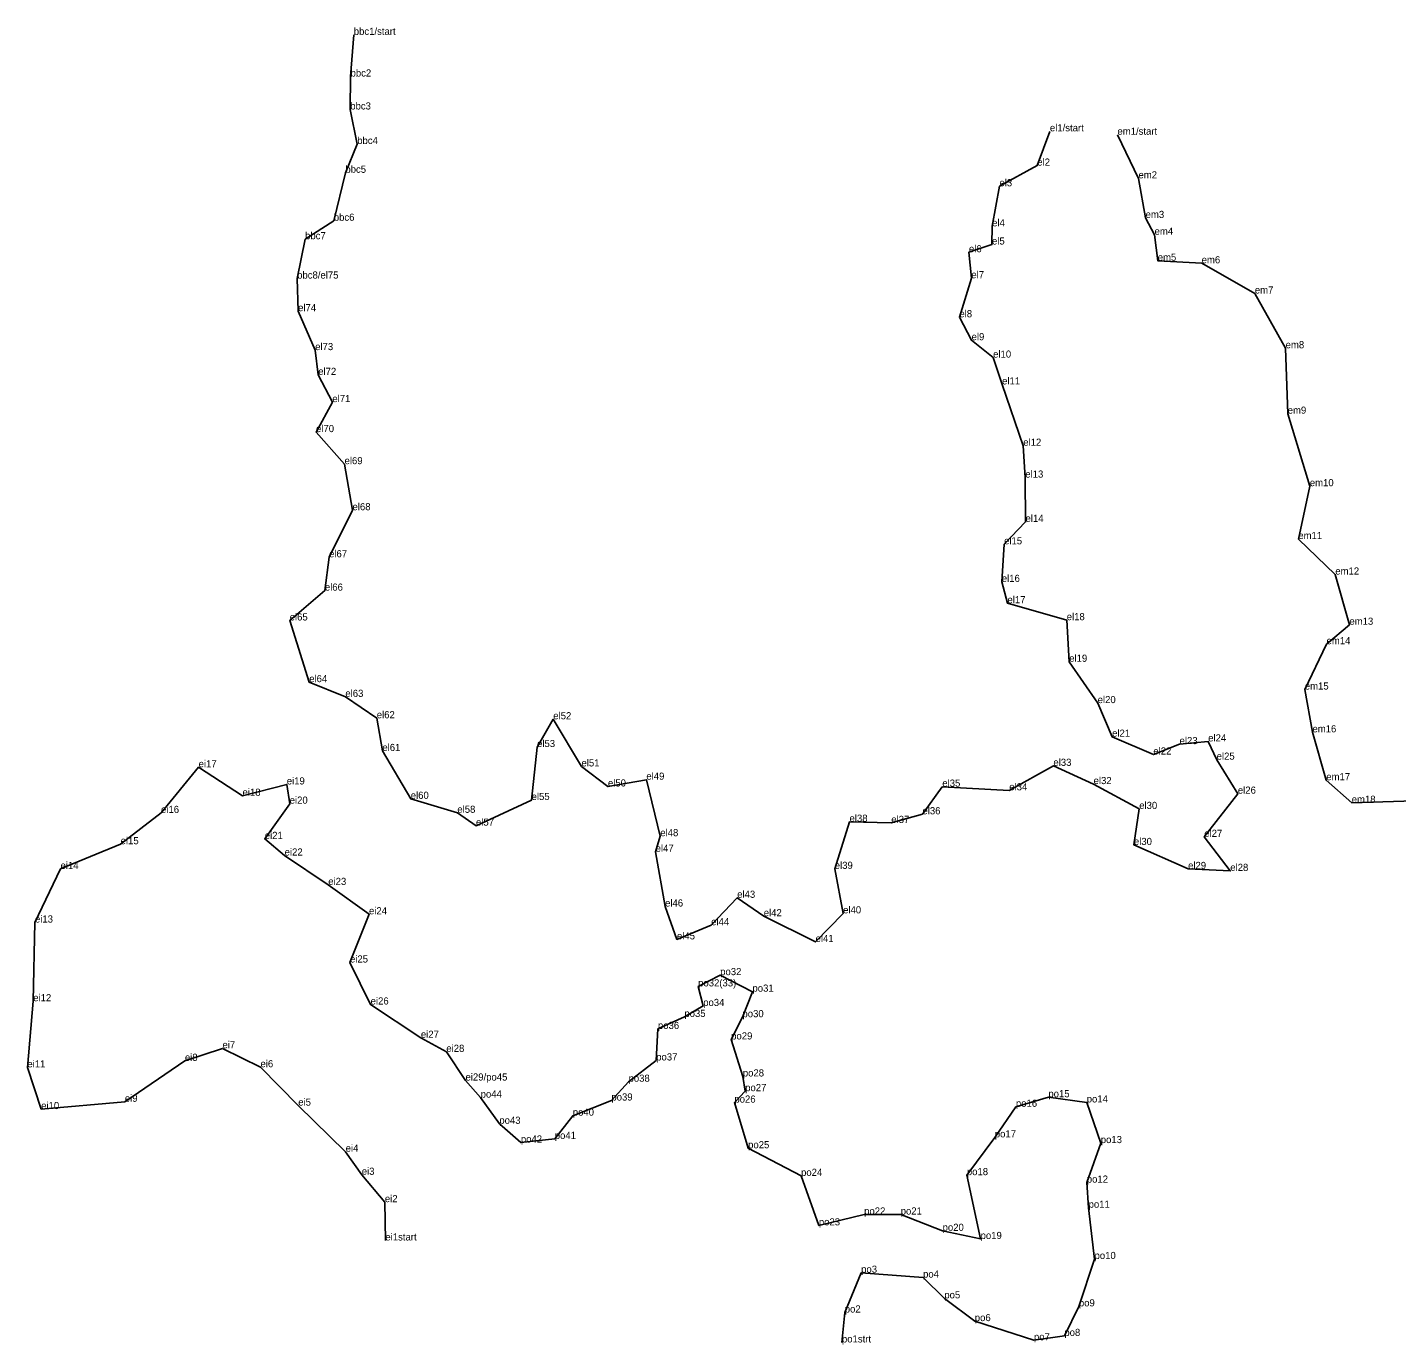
# Model space of a CAD drawing. Extents: x 2072529 to 2267990, y 436423 to 470008.
# Drawn here: x 2243881 to 2245034, y 440253 to 441362 of the extents above; entities that cross this region are included whole.
import ezdxf

# ---------------------------------------------------------------- set-up
doc = ezdxf.new("R2010")
doc.units = 0
doc.layers.add('Level 3', color=7, linetype='Continuous')
doc.layers.add('Old_Level_52', color=7, linetype='Continuous')

msp = doc.modelspace()

# ---------------------------------------------------------------- linework, layer by layer
at = {"layer": 'Level 3'}
for p, q in [((2244155.543, 441355.901), (2244155.543, 441355.901)), ((2244152.847, 441320.837), (2244152.847, 441320.837)), ((2244152.594, 441293.068), (2244152.594, 441293.068)), ((2244741.863, 441274.676), (2244741.863, 441274.676)), ((2244798.768, 441271.785), (2244798.768, 441271.785)), ((2244158.456, 441263.969), (2244158.456, 441263.969)), ((2244731.248, 441245.788), (2244731.248, 441245.788)), ((2244148.488, 441239.74), (2244148.488, 441239.74)), ((2244816.47, 441235.049), (2244816.47, 441235.049)), ((2244699.366, 441228.399), (2244699.366, 441228.399)), ((2244138.736, 441199.355), (2244138.736, 441199.355)), ((2244822.512, 441201.716), (2244822.512, 441201.716)), ((2244693.202, 441194.678), (2244693.202, 441194.678)), ((2244830.043, 441187.583), (2244830.043, 441187.583)), ((2244114.546, 441183.814), (2244114.546, 441183.814)), ((2244673.663, 441172.821), (2244673.663, 441172.821)), ((2244693.088, 441179.35), (2244693.088, 441179.35)), ((2244832.696, 441165.661), (2244832.696, 441165.661)), ((2244869.699, 441163.547), (2244869.699, 441163.547)), ((2244107.873, 441150.675), (2244107.873, 441150.675)), ((2244675.714, 441150.96), (2244675.714, 441150.96)), ((2244914.488, 441138.074), (2244914.488, 441138.074)), ((2244108.689, 441123.201), (2244108.689, 441123.201)), ((2244665.627, 441118.083), (2244665.627, 441118.083)), ((2244675.934, 441098.729), (2244675.934, 441098.729)), ((2244940.439, 441091.962), (2244940.439, 441091.962)), ((2244123.023, 441090.401), (2244123.023, 441090.401)), ((2244694.055, 441084.096), (2244694.055, 441084.096)), ((2244125.596, 441069.518), (2244125.596, 441069.518)), ((2244701.591, 441061.495), (2244701.591, 441061.495)), ((2244137.499, 441046.592), (2244137.499, 441046.592)), ((2244942.167, 441036.869), (2244942.167, 441036.869)), ((2244123.75, 441021.354), (2244123.75, 441021.354)), ((2244719.428, 441009.884), (2244719.428, 441009.884)), ((2244147.798, 440994.342), (2244147.798, 440994.342)), ((2244721.141, 440983.031), (2244721.141, 440983.031)), ((2244960.793, 440975.814), (2244960.793, 440975.814)), ((2244154.494, 440955.583), (2244154.494, 440955.583)), ((2244721.341, 440945.752), (2244721.341, 440945.752)), ((2244951.115, 440931.308), (2244951.115, 440931.308)), ((2244703.299, 440926.864), (2244703.299, 440926.864)), ((2244134.723, 440915.93), (2244134.723, 440915.93)), ((2244982.266, 440901.396), (2244982.266, 440901.396)), ((2244131.226, 440887.853), (2244131.226, 440887.853)), ((2244701.384, 440895.203), (2244701.384, 440895.203)), ((2244706.148, 440877.239), (2244706.148, 440877.239)), ((2244101.588, 440862.711), (2244101.588, 440862.711)), ((2244756.058, 440862.97), (2244756.058, 440862.97)), ((2244994.116, 440859.114), (2244994.116, 440859.114)), ((2244974.878, 440842.711), (2244974.878, 440842.711)), ((2244758.124, 440827.951), (2244758.124, 440827.951)), ((2244118.031, 440810.747), (2244118.031, 440810.747)), ((2244956.561, 440804.532), (2244956.561, 440804.532)), ((2244148.466, 440798.369), (2244148.466, 440798.369)), ((2244782.119, 440793.104), (2244782.119, 440793.104)), ((2244174.92, 440780.384), (2244174.92, 440780.384)), ((2244323.601, 440779.502), (2244323.601, 440779.502)), ((2244794.242, 440764.858), (2244794.242, 440764.858)), ((2244851.095, 440758.582), (2244851.095, 440758.582)), ((2244875.189, 440760.845), (2244875.189, 440760.845)), ((2244963.018, 440768.533), (2244963.018, 440768.533)), ((2244179.644, 440752.816), (2244179.644, 440752.816)), ((2244309.926, 440756.107), (2244309.926, 440756.107)), ((2244828.994, 440749.82), (2244828.994, 440749.82)), ((2244024.894, 440739.046), (2244024.894, 440739.046)), ((2244347.335, 440739.787), (2244347.335, 440739.787)), ((2244744.812, 440740.277), (2244744.812, 440740.277)), ((2244882.333, 440745.481), (2244882.333, 440745.481)), ((2244099.124, 440724.615), (2244099.124, 440724.615)), ((2244369.638, 440722.901), (2244369.638, 440722.901)), ((2244401.982, 440728.631), (2244401.982, 440728.631)), ((2244778.689, 440724.93), (2244778.689, 440724.93)), ((2244974.652, 440728.166), (2244974.652, 440728.166)), ((2244061.863, 440715.083), (2244061.863, 440715.083)), ((2244203.543, 440712.507), (2244203.543, 440712.507)), ((2244305.343, 440711.495), (2244305.343, 440711.495)), ((2244651.247, 440722.733), (2244651.247, 440722.733)), ((2244707.662, 440719.667), (2244707.662, 440719.667)), ((2244900.188, 440716.847), (2244900.188, 440716.847)), ((2243993.221, 440700.636), (2243993.221, 440700.636)), ((2244101.583, 440708.444), (2244101.583, 440708.444)), ((2244242.783, 440700.731), (2244242.783, 440700.731)), ((2244817.087, 440703.992), (2244817.087, 440703.992)), ((2244996.067, 440709.15), (2244996.067, 440709.15)), ((2244258.495, 440689.908), (2244258.495, 440689.908)), ((2244573.103, 440693.219), (2244573.103, 440693.219)), ((2244608.283, 440692.206), (2244608.283, 440692.206)), ((2244634.539, 440699.498), (2244634.539, 440699.498)), ((2244080.575, 440678.723), (2244080.575, 440678.723)), ((2244413.727, 440681.041), (2244413.727, 440681.041)), ((2244871.882, 440680.477), (2244871.882, 440680.477)), ((2243959.202, 440674.284), (2243959.202, 440674.284)), ((2244409.795, 440667.916), (2244409.795, 440667.916)), ((2244812.633, 440673.637), (2244812.633, 440673.637)), ((2244097.323, 440664.728), (2244097.323, 440664.728)), ((2243908.568, 440653.451), (2243908.568, 440653.451)), ((2244560.669, 440653.536), (2244560.669, 440653.536)), ((2244858.245, 440653.447), (2244858.245, 440653.447)), ((2244893.796, 440651.788), (2244893.796, 440651.788)), ((2244134.058, 440639.991), (2244134.058, 440639.991)), ((2244417.768, 440621.822), (2244417.768, 440621.822)), ((2244478.481, 440629.156), (2244478.481, 440629.156)), ((2243887.032, 440608.327), (2243887.032, 440608.327)), ((2244168.394, 440615.259), (2244168.394, 440615.259)), ((2244500.866, 440613.625), (2244500.866, 440613.625)), ((2244567.696, 440616.027), (2244567.696, 440616.027)), ((2244456.562, 440606.047), (2244456.562, 440606.047)), ((2244427.761, 440594.117), (2244427.761, 440594.117)), ((2244544.507, 440591.969), (2244544.507, 440591.969)), ((2244152.365, 440574.662), (2244152.365, 440574.662)), ((2244464.166, 440564.014), (2244464.166, 440564.014)), ((2244445.589, 440554.533), (2244445.589, 440554.533)), ((2244491.368, 440550.107), (2244491.368, 440550.107)), ((2243885.575, 440542.023), (2243885.575, 440542.023)), ((2244169.748, 440539.285), (2244169.748, 440539.285)), ((2244434.002, 440528.824), (2244434.002, 440528.824)), ((2244449.868, 440538.049), (2244449.868, 440538.049)), ((2244482.938, 440528.599), (2244482.938, 440528.599)), ((2244411.758, 440518.718), (2244411.758, 440518.718)), ((2244212.081, 440511.232), (2244212.081, 440511.232)), ((2244473.415, 440509.86), (2244473.415, 440509.86)), ((2244044.938, 440502.387), (2244044.938, 440502.387)), ((2244233.507, 440499.417), (2244233.507, 440499.417)), ((2243880.645, 440486.323), (2243880.645, 440486.323)), ((2244013.311, 440491.796), (2244013.311, 440491.796)), ((2244076.988, 440486.46), (2244076.988, 440486.46)), ((2244410.269, 440492.178), (2244410.269, 440492.178)), ((2244249.683, 440475.247), (2244249.683, 440475.247)), ((2244386.996, 440474.261), (2244386.996, 440474.261)), ((2244483.254, 440478.693), (2244483.254, 440478.693)), ((2244262.418, 440460.899), (2244262.418, 440460.899)), ((2244372.547, 440458.431), (2244372.547, 440458.431)), ((2244485.217, 440466.314), (2244485.217, 440466.314)), ((2244740.58, 440461.189), (2244740.58, 440461.189)), ((2243892.258, 440451.192), (2243892.258, 440451.192)), ((2243962.74, 440457.384), (2243962.74, 440457.384)), ((2244108.773, 440454.116), (2244108.773, 440454.116)), ((2244476.141, 440456.678), (2244476.141, 440456.678)), ((2244713.231, 440453.148), (2244713.231, 440453.148)), ((2244772.875, 440456.818), (2244772.875, 440456.818)), ((2244278.159, 440438.823), (2244278.159, 440438.823)), ((2244340.029, 440445.677), (2244340.029, 440445.677)), ((2244324.844, 440426.072), (2244324.844, 440426.072)), ((2244695.465, 440427.394), (2244695.465, 440427.394)), ((2244148.715, 440415.319), (2244148.715, 440415.319)), ((2244296.302, 440423.019), (2244296.302, 440423.019)), ((2244487.692, 440418.221), (2244487.692, 440418.221)), ((2244784.711, 440422.581), (2244784.711, 440422.581)), ((2244162.28, 440395.881), (2244162.28, 440395.881)), ((2244532.273, 440394.954), (2244532.273, 440394.954)), ((2244671.942, 440395.568), (2244671.942, 440395.568)), ((2244772.954, 440389.284), (2244772.954, 440389.284)), ((2244181.743, 440372.824), (2244181.743, 440372.824)), ((2244774.468, 440368.104), (2244774.468, 440368.104)), ((2244585.434, 440362.388), (2244585.434, 440362.388)), ((2244616.201, 440362.421), (2244616.201, 440362.421)), ((2244547.283, 440353.264), (2244547.283, 440353.264)), ((2244651.494, 440348.68), (2244651.494, 440348.68)), ((2244182.177, 440340.565), (2244182.177, 440340.565)), ((2244683.499, 440341.829), (2244683.499, 440341.829)), ((2244779.466, 440324.951), (2244779.466, 440324.951)), ((2244582.913, 440313.413), (2244582.913, 440313.413)), ((2244635.042, 440309.328), (2244635.042, 440309.328)), ((2244652.952, 440291.803), (2244652.952, 440291.803)), ((2244766.276, 440285.05), (2244766.276, 440285.05)), ((2244569.079, 440279.903), (2244569.079, 440279.903)), ((2244678.61, 440272.642), (2244678.61, 440272.642)), ((2244566.726, 440254.674), (2244566.726, 440254.674)), ((2244728.445, 440256.491), (2244728.445, 440256.491)), ((2244754.051, 440260.151), (2244754.051, 440260.151))]:
    msp.add_line(p, q, dxfattribs=at)
at = {"layer": 'Old_Level_52'}
for points in [[(2244155.543, 441355.901), (2244152.847, 441320.837), (2244152.594, 441293.068), (2244158.456, 441263.969), (2244148.488, 441239.74), (2244138.736, 441199.355), (2244114.546, 441183.814), (2244107.873, 441150.675), (2244108.689, 441123.201), (2244123.023, 441090.401), (2244125.596, 441069.518), (2244137.499, 441046.592), (2244123.75, 441021.354), (2244147.798, 440994.342), (2244154.494, 440955.583), (2244134.723, 440915.93), (2244131.226, 440887.853), (2244101.588, 440862.711), (2244118.031, 440810.747), (2244148.466, 440798.369), (2244174.92, 440780.384), (2244179.644, 440752.816), (2244203.543, 440712.507), (2244242.783, 440700.731), (2244258.495, 440689.908), (2244305.343, 440711.495), (2244309.926, 440756.107), (2244323.601, 440779.502), (2244347.335, 440739.787), (2244369.638, 440722.901), (2244401.982, 440728.631), (2244413.727, 440681.041), (2244409.795, 440667.916), (2244417.768, 440621.822), (2244427.761, 440594.117), (2244456.562, 440606.047), (2244478.481, 440629.156), (2244500.866, 440613.625), (2244544.507, 440591.969), (2244567.696, 440616.027), (2244560.669, 440653.536), (2244573.103, 440693.219), (2244608.283, 440692.206), (2244634.539, 440699.498), (2244651.247, 440722.733), (2244707.662, 440719.667), (2244744.812, 440740.277), (2244778.689, 440724.93), (2244817.087, 440703.992), (2244812.633, 440673.637), (2244858.245, 440653.447), (2244893.796, 440651.788), (2244871.882, 440680.477), (2244900.188, 440716.847), (2244882.333, 440745.481), (2244875.189, 440760.845), (2244851.095, 440758.582), (2244828.994, 440749.82), (2244794.242, 440764.858), (2244782.119, 440793.104), (2244758.124, 440827.951), (2244756.058, 440862.97), (2244706.148, 440877.239), (2244701.384, 440895.203), (2244703.299, 440926.864), (2244721.341, 440945.752), (2244721.141, 440983.031), (2244719.428, 441009.884), (2244701.591, 441061.495), (2244694.055, 441084.096), (2244675.934, 441098.729), (2244665.627, 441118.083), (2244675.714, 441150.96), (2244673.663, 441172.821), (2244693.088, 441179.35), (2244693.202, 441194.678), (2244699.366, 441228.399), (2244731.248, 441245.788), (2244741.863, 441274.676)], [(2244798.768, 441271.785), (2244816.47, 441235.049), (2244822.512, 441201.716), (2244830.043, 441187.583), (2244832.696, 441165.661), (2244869.699, 441163.547), (2244914.488, 441138.074), (2244940.439, 441091.962), (2244942.167, 441036.869), (2244960.793, 440975.814), (2244951.115, 440931.308), (2244982.266, 440901.396), (2244994.116, 440859.114), (2244974.878, 440842.711), (2244956.561, 440804.532), (2244963.018, 440768.533), (2244974.652, 440728.166), (2244996.067, 440709.15), (2245057.236, 440710.974)], [(2244434.002, 440528.824), (2244411.758, 440518.718), (2244410.269, 440492.178), (2244386.996, 440474.261), (2244372.547, 440458.431), (2244340.029, 440445.677), (2244324.844, 440426.072), (2244296.302, 440423.019), (2244278.159, 440438.823), (2244262.418, 440460.899), (2244249.683, 440475.247), (2244233.507, 440499.417), (2244212.081, 440511.232), (2244169.748, 440539.285), (2244152.365, 440574.662), (2244168.394, 440615.259), (2244134.058, 440639.991), (2244097.323, 440664.728), (2244080.575, 440678.723), (2244101.583, 440708.444), (2244099.124, 440724.615), (2244061.863, 440715.083), (2244024.894, 440739.046), (2243993.221, 440700.636), (2243959.202, 440674.284), (2243908.568, 440653.451), (2243887.032, 440608.327), (2243885.575, 440542.023), (2243880.645, 440486.323), (2243892.258, 440451.192), (2243962.74, 440457.384), (2244013.311, 440491.796), (2244044.938, 440502.387), (2244076.988, 440486.46), (2244108.773, 440454.116), (2244148.715, 440415.319), (2244162.28, 440395.881), (2244181.743, 440372.824), (2244182.177, 440340.565)], [(2244434.002, 440528.824), (2244449.868, 440538.049), (2244445.589, 440554.533), (2244464.166, 440564.014), (2244491.368, 440550.107), (2244482.938, 440528.599), (2244473.415, 440509.86), (2244483.254, 440478.693), (2244485.217, 440466.314), (2244476.141, 440456.678), (2244487.692, 440418.221), (2244532.273, 440394.954), (2244547.283, 440353.264), (2244585.434, 440362.388), (2244616.201, 440362.421), (2244651.494, 440348.68), (2244683.499, 440341.829), (2244671.942, 440395.568), (2244695.465, 440427.394), (2244713.231, 440453.148), (2244740.58, 440461.189), (2244772.875, 440456.818), (2244784.711, 440422.581), (2244772.954, 440389.284), (2244774.468, 440368.104), (2244779.466, 440324.951), (2244766.276, 440285.05), (2244754.051, 440260.151), (2244728.445, 440256.491), (2244678.61, 440272.642), (2244652.952, 440291.803), (2244635.042, 440309.328), (2244582.913, 440313.413), (2244569.079, 440279.903), (2244566.726, 440254.674)]]:
    msp.add_lwpolyline(points, dxfattribs=at)

# ---------------------------------------------------------------- texts
for s, p in [('bbc1/start', (2244155.543, 441355.901)), ('bbc2', (2244152.847, 441320.837)), ('bbc3', (2244152.594, 441293.068)), ('el1/start', (2244741.863, 441274.676)), ('em1/start', (2244798.768, 441271.785)), ('bbc4', (2244158.456, 441263.969)), ('bbc5', (2244148.488, 441239.74)), ('el2', (2244731.248, 441245.788)), ('el3', (2244699.366, 441228.399)), ('em2', (2244816.47, 441235.049)), ('em3', (2244822.512, 441201.716)), ('bbc6', (2244138.736, 441199.355)), ('el4', (2244693.202, 441194.678)), ('bbc7', (2244114.546, 441183.814)), ('el5', (2244693.088, 441179.35)), ('em4', (2244830.043, 441187.583)), ('el6', (2244673.663, 441172.821)), ('em5', (2244832.696, 441165.661)), ('em6', (2244869.699, 441163.547)), ('bbc8/el75', (2244107.873, 441150.675)), ('el7', (2244675.714, 441150.96)), ('em7', (2244914.488, 441138.074)), ('el74', (2244108.689, 441123.201)), ('el8', (2244665.627, 441118.083)), ('el9', (2244675.934, 441098.729)), ('el73', (2244123.023, 441090.401)), ('em8', (2244940.439, 441091.962)), ('el10', (2244694.055, 441084.096)), ('el72', (2244125.596, 441069.518)), ('el11', (2244701.591, 441061.495)), ('el71', (2244137.499, 441046.592)), ('em9', (2244942.167, 441036.869)), ('el70', (2244123.75, 441021.354)), ('el12', (2244719.428, 441009.884)), ('el69', (2244147.798, 440994.342)), ('el13', (2244721.141, 440983.031)), ('em10', (2244960.793, 440975.814)), ('el68', (2244154.494, 440955.583)), ('el14', (2244721.341, 440945.752)), ('el15', (2244703.299, 440926.864)), ('em11', (2244951.115, 440931.308)), ('el67', (2244134.723, 440915.93)), ('em12', (2244982.266, 440901.396)), ('el16', (2244701.384, 440895.203)), ('el66', (2244131.226, 440887.853)), ('el17', (2244706.148, 440877.239)), ('el65', (2244101.588, 440862.711)), ('el18', (2244756.058, 440862.97)), ('em13', (2244994.116, 440859.114)), ('em14', (2244974.878, 440842.711)), ('el19', (2244758.124, 440827.951)), ('el64', (2244118.031, 440810.747)), ('el63', (2244148.466, 440798.369)), ('em15', (2244956.561, 440804.532)), ('el20', (2244782.119, 440793.104)), ('el62', (2244174.92, 440780.384)), ('el52', (2244323.601, 440779.502)), ('el21', (2244794.242, 440764.858)), ('em16', (2244963.018, 440768.533)), ('el61', (2244179.644, 440752.816)), ('el53', (2244309.926, 440756.107)), ('el23', (2244851.095, 440758.582)), ('el24', (2244875.189, 440760.845)), ('el51', (2244347.335, 440739.787)), ('el33', (2244744.812, 440740.277)), ('el22', (2244828.994, 440749.82)), ('el25', (2244882.333, 440745.481)), ('ei17', (2244024.894, 440739.046)), ('el49', (2244401.982, 440728.631)), ('ei19', (2244099.124, 440724.615)), ('el50', (2244369.638, 440722.901)), ('el35', (2244651.247, 440722.733)), ('el34', (2244707.662, 440719.667)), ('el32', (2244778.689, 440724.93)), ('el26', (2244900.188, 440716.847)), ('em17', (2244974.652, 440728.166)), ('ei18', (2244061.863, 440715.083)), ('ei20', (2244101.583, 440708.444)), ('el60', (2244203.543, 440712.507)), ('el55', (2244305.343, 440711.495)), ('em18', (2244996.067, 440709.15)), ('ei16', (2243993.221, 440700.636)), ('el58', (2244242.783, 440700.731)), ('el36', (2244634.539, 440699.498)), ('el30', (2244817.087, 440703.992)), ('el57', (2244258.495, 440689.908)), ('el38', (2244573.103, 440693.219)), ('el37', (2244608.283, 440692.206)), ('ei15', (2243959.202, 440674.284)), ('ei21', (2244080.575, 440678.723)), ('el48', (2244413.727, 440681.041)), ('el30', (2244812.633, 440673.637)), ('el27', (2244871.882, 440680.477)), ('ei22', (2244097.323, 440664.728)), ('el47', (2244409.795, 440667.916)), ('ei14', (2243908.568, 440653.451)), ('el39', (2244560.669, 440653.536)), ('el29', (2244858.245, 440653.447)), ('el28', (2244893.796, 440651.788)), ('ei23', (2244134.058, 440639.991)), ('el43', (2244478.481, 440629.156)), ('ei24', (2244168.394, 440615.259)), ('el46', (2244417.768, 440621.822)), ('el42', (2244500.866, 440613.625)), ('el40', (2244567.696, 440616.027)), ('ei13', (2243887.032, 440608.327)), ('el44', (2244456.562, 440606.047)), ('el45', (2244427.761, 440594.117)), ('el41', (2244544.507, 440591.969)), ('ei25', (2244152.365, 440574.662)), ('po32', (2244464.166, 440564.014)), ('po32(33)', (2244445.589, 440554.533)), ('po31', (2244491.368, 440550.107)), ('ei12', (2243885.575, 440542.023)), ('ei26', (2244169.748, 440539.285)), ('po34', (2244449.868, 440538.049)), ('po35', (2244434.002, 440528.824)), ('po30', (2244482.938, 440528.599)), ('ei27', (2244212.081, 440511.232)), ('po36', (2244411.758, 440518.718)), ('po29', (2244473.415, 440509.86)), ('ei7', (2244044.938, 440502.387)), ('ei28', (2244233.507, 440499.417)), ('ei11', (2243880.645, 440486.323)), ('ei8', (2244013.311, 440491.796)), ('ei6', (2244076.988, 440486.46)), ('po37', (2244410.269, 440492.178)), ('ei29/po45', (2244249.683, 440475.247)), ('po28', (2244483.254, 440478.693)), ('po38', (2244386.996, 440474.261)), ('po27', (2244485.217, 440466.314)), ('ei9', (2243962.74, 440457.384)), ('ei5', (2244108.773, 440454.116)), ('po44', (2244262.418, 440460.899)), ('po39', (2244372.547, 440458.431)), ('po26', (2244476.141, 440456.678)), ('po16', (2244713.231, 440453.148)), ('po15', (2244740.58, 440461.189)), ('po14', (2244772.875, 440456.818)), ('ei10', (2243892.258, 440451.192)), ('po40', (2244340.029, 440445.677)), ('po43', (2244278.159, 440438.823)), ('po42', (2244296.302, 440423.019)), ('po41', (2244324.844, 440426.072)), ('po25', (2244487.692, 440418.221)), ('po17', (2244695.465, 440427.394)), ('po13', (2244784.711, 440422.581)), ('ei4', (2244148.715, 440415.319)), ('ei3', (2244162.28, 440395.881)), ('po24', (2244532.273, 440394.954)), ('po18', (2244671.942, 440395.568)), ('po12', (2244772.954, 440389.284)), ('ei2', (2244181.743, 440372.824)), ('po22', (2244585.434, 440362.388)), ('po21', (2244616.201, 440362.421)), ('po11', (2244774.468, 440368.104)), ('po23', (2244547.283, 440353.264)), ('po20', (2244651.494, 440348.68)), ('ei1start', (2244182.177, 440340.565)), ('po19', (2244683.499, 440341.829)), ('po10', (2244779.466, 440324.951)), ('po3', (2244582.913, 440313.413)), ('po4', (2244635.042, 440309.328)), ('po5', (2244652.952, 440291.803)), ('po2', (2244569.079, 440279.903)), ('po9', (2244766.276, 440285.05)), ('po6', (2244678.61, 440272.642)), ('po7', (2244728.445, 440256.491)), ('po8', (2244754.051, 440260.151)), ('po1strt', (2244566.726, 440254.674))]:
    msp.add_text(s, height=6).set_placement(p)

doc.saveas('drawing.dxf')
